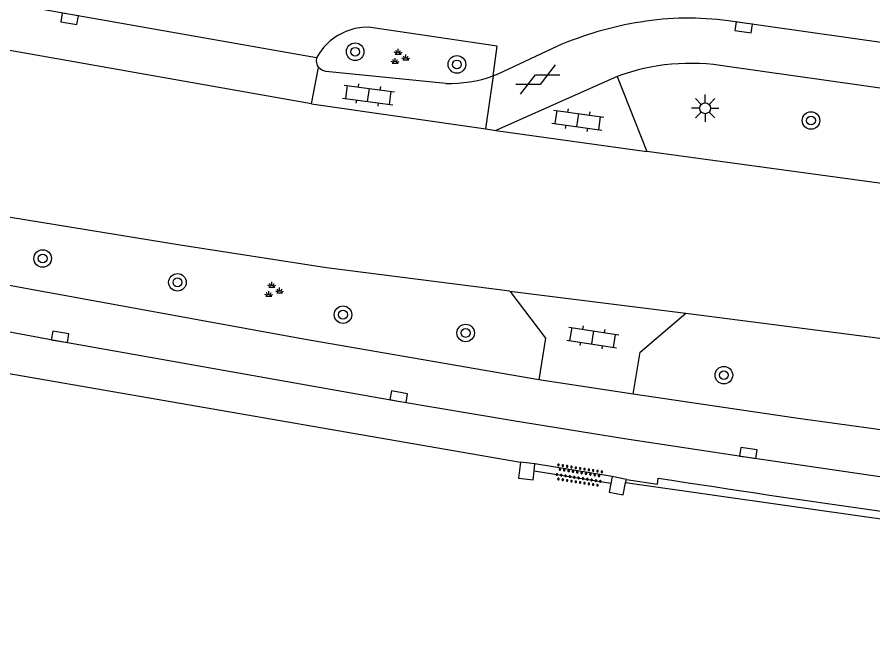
# Model space of a CAD drawing. Extents: x 131000 to 133014, y 396499 to 399001.
# Drawn here: x 131272.33 to 131311.27, y 396556.2 to 396584.65 of the extents above; entities that cross this region are included whole.
import ezdxf

# ---------------------------------------------------------------- set-up
doc = ezdxf.new("R2010")
doc.units = 0
for name, color, linetype in [('gg-afsc-erfafscheiding', 7, 'Continuous'), ('gg-afsc-hekwerk', 7, 'Continuous'), ('gg-afsc-muur', 7, 'Continuous'), ('gg-knt-verharding', 7, 'Continuous'), ('gt-symb-boom', 7, 'Continuous'), ('gt-symb-gesloten verharding', 7, 'Continuous'), ('gt-symb-groenvak', 7, 'Continuous'), ('gt-symb-klinker verharding', 7, 'Continuous'), ('gt-symb-kolk', 7, 'Continuous'), ('gt-symb-lichtmast', 7, 'Continuous'), ('gt-symb-overige verharding', 7, 'Continuous')]:
    doc.layers.add(name, color=color, linetype=linetype)

# ---------------------------------------------------------------- blocks, each defined once
blk = doc.blocks.new('gt0-LMAST')
at = {"layer": 'gt-symb-lichtmast'}
for p, q in [((-0.182, 0.173), (-0.447, 0.438)), ((-0.005, 0.246), (-0.005, 0.621)), ((0.172, 0.173), (0.437, 0.438)), ((-0.255, -0.004), (-0.63, -0.004)), ((-0.182, -0.181), (-0.447, -0.446)), ((-0.005, -0.254), (-0.005, -0.629)), ((0.437, -0.446), (0.172, -0.181)), ((0.245, -0.004), (0.62, -0.004))]:
    blk.add_line(p, q, dxfattribs=at)
blk.add_circle((-0.005, -0.004), 0.25, dxfattribs=at)
blk = doc.blocks.new('gt0-KOLK')
at = {"layer": 'gt-symb-kolk'}
blk.add_lwpolyline([(0, 0), (0.375, 0), (0.375, 0.4), (-0.375, 0.4), (-0.375, 0), (0, 0)], dxfattribs=at)
blk = doc.blocks.new('gt0-BOOM')
at = {"layer": 'gt-symb-boom'}
for radius in [0.4, 0.2]:
    blk.add_circle((0, 0), radius, dxfattribs=at)
blk = doc.blocks.new('gt0-KL1')
at = {"layer": 'gt-symb-klinker verharding'}
for p, q in [((-0.5, 0.3), (-0.5, 0.45)), ((0.5, 0.3), (0.5, 0.45)), ((-1.15, 0.3), (1.15, 0.3)), ((-1, -0.3), (-1, 0.3)), ((0, -0.3), (0, 0.3)), ((1, -0.3), (1, 0.3)), ((-1.15, -0.3), (1.15, -0.3)), ((-0.5, -0.45), (-0.5, -0.3)), ((0.5, -0.45), (0.5, -0.3))]:
    blk.add_line(p, q, dxfattribs=at)
blk = doc.blocks.new('gt0-GRVAK')
at = {"layer": 'gt-symb-groenvak'}
for p, q in [((-0.047, 0.214), (-0.047, 0.393)), ((-0.11, 0.189), (-0.228, 0.24)), ((-0.182, 0.153), (0.088, 0.153)), ((-0.091, 0.211), (-0.156, 0.322)), ((-0.004, 0.211), (0.061, 0.322)), ((0.015, 0.189), (0.133, 0.24)), ((0.262, -0.052), (0.197, 0.059)), ((0.305, -0.049), (0.305, 0.13)), ((0.349, -0.052), (0.414, 0.059)), ((-0.245, -0.228), (-0.363, -0.177)), ((-0.318, -0.264), (-0.047, -0.264)), ((-0.226, -0.206), (-0.291, -0.095)), ((-0.183, -0.203), (-0.183, -0.024)), ((-0.139, -0.206), (-0.074, -0.095)), ((-0.12, -0.228), (-0.002, -0.177)), ((0.243, -0.074), (0.125, -0.023)), ((0.17, -0.11), (0.441, -0.11)), ((0.368, -0.074), (0.486, -0.023))]:
    blk.add_line(p, q, dxfattribs=at)
blk = doc.blocks.new('gt0-OVH')
at = {"layer": 'gt-symb-overige verharding'}
for points in [[(-0.972, 0.298), (-0.967, 0.308), (-0.965, 0.319), (-0.966, 0.33), (-0.971, 0.34), (-0.978, 0.348), (-0.988, 0.353), (-0.999, 0.355), (-1.01, 0.354), (-1.02, 0.349), (-1.028, 0.342), (-1.033, 0.332), (-1.035, 0.321), (-1.034, 0.31), (-1.029, 0.3), (-1.022, 0.292), (-1.012, 0.287), (-1.001, 0.285), (-0.99, 0.286), (-0.98, 0.291)], [(-0.872, 0.106), (-0.867, 0.116), (-0.865, 0.126), (-0.866, 0.137), (-0.871, 0.147), (-0.878, 0.156), (-0.888, 0.161), (-0.899, 0.163), (-0.91, 0.162), (-0.92, 0.157), (-0.928, 0.15), (-0.933, 0.14), (-0.935, 0.129), (-0.934, 0.118), (-0.929, 0.108), (-0.922, 0.1), (-0.912, 0.095), (-0.901, 0.092), (-0.89, 0.094), (-0.88, 0.098)], [(-0.772, 0.298), (-0.767, 0.308), (-0.765, 0.319), (-0.766, 0.33), (-0.771, 0.34), (-0.778, 0.348), (-0.788, 0.353), (-0.799, 0.355), (-0.81, 0.354), (-0.82, 0.349), (-0.828, 0.342), (-0.833, 0.332), (-0.835, 0.321), (-0.834, 0.31), (-0.829, 0.3), (-0.822, 0.292), (-0.812, 0.287), (-0.801, 0.285), (-0.79, 0.286), (-0.78, 0.291)], [(-0.672, 0.106), (-0.667, 0.116), (-0.665, 0.126), (-0.666, 0.137), (-0.671, 0.147), (-0.678, 0.156), (-0.688, 0.161), (-0.699, 0.163), (-0.71, 0.162), (-0.72, 0.157), (-0.728, 0.15), (-0.733, 0.14), (-0.735, 0.129), (-0.734, 0.118), (-0.729, 0.108), (-0.722, 0.1), (-0.712, 0.095), (-0.701, 0.092), (-0.69, 0.094), (-0.68, 0.098)], [(-0.572, 0.298), (-0.567, 0.308), (-0.565, 0.319), (-0.566, 0.33), (-0.571, 0.34), (-0.578, 0.348), (-0.588, 0.353), (-0.599, 0.355), (-0.61, 0.354), (-0.62, 0.349), (-0.628, 0.342), (-0.633, 0.332), (-0.635, 0.321), (-0.634, 0.31), (-0.629, 0.3), (-0.622, 0.292), (-0.612, 0.287), (-0.601, 0.285), (-0.59, 0.286), (-0.58, 0.291)], [(-0.472, 0.106), (-0.467, 0.116), (-0.465, 0.126), (-0.466, 0.137), (-0.471, 0.147), (-0.478, 0.156), (-0.488, 0.161), (-0.499, 0.163), (-0.51, 0.162), (-0.52, 0.157), (-0.528, 0.15), (-0.533, 0.14), (-0.535, 0.129), (-0.534, 0.118), (-0.529, 0.108), (-0.522, 0.1), (-0.512, 0.095), (-0.501, 0.092), (-0.49, 0.094), (-0.48, 0.098)], [(-0.372, 0.298), (-0.367, 0.308), (-0.365, 0.319), (-0.366, 0.33), (-0.371, 0.34), (-0.378, 0.348), (-0.388, 0.353), (-0.399, 0.355), (-0.41, 0.354), (-0.42, 0.349), (-0.428, 0.342), (-0.433, 0.332), (-0.435, 0.321), (-0.434, 0.31), (-0.429, 0.3), (-0.422, 0.292), (-0.412, 0.287), (-0.401, 0.285), (-0.39, 0.286), (-0.38, 0.291)], [(-0.272, 0.106), (-0.267, 0.116), (-0.265, 0.126), (-0.266, 0.137), (-0.271, 0.147), (-0.278, 0.156), (-0.288, 0.161), (-0.299, 0.163), (-0.31, 0.162), (-0.32, 0.157), (-0.328, 0.15), (-0.333, 0.14), (-0.335, 0.129), (-0.334, 0.118), (-0.329, 0.108), (-0.322, 0.1), (-0.312, 0.095), (-0.301, 0.092), (-0.29, 0.094), (-0.28, 0.098)], [(-0.172, 0.298), (-0.167, 0.308), (-0.165, 0.319), (-0.166, 0.33), (-0.171, 0.34), (-0.178, 0.348), (-0.188, 0.353), (-0.199, 0.355), (-0.21, 0.354), (-0.22, 0.349), (-0.228, 0.342), (-0.233, 0.332), (-0.235, 0.321), (-0.234, 0.31), (-0.229, 0.3), (-0.222, 0.292), (-0.212, 0.287), (-0.201, 0.285), (-0.19, 0.286), (-0.18, 0.291)], [(-0.072, 0.106), (-0.067, 0.116), (-0.065, 0.126), (-0.066, 0.137), (-0.071, 0.147), (-0.078, 0.156), (-0.088, 0.161), (-0.099, 0.163), (-0.11, 0.162), (-0.12, 0.157), (-0.128, 0.15), (-0.133, 0.14), (-0.135, 0.129), (-0.134, 0.118), (-0.129, 0.108), (-0.122, 0.1), (-0.112, 0.095), (-0.101, 0.092), (-0.09, 0.094), (-0.08, 0.098)], [(0.028, 0.298), (0.033, 0.308), (0.035, 0.319), (0.034, 0.33), (0.029, 0.34), (0.022, 0.348), (0.012, 0.353), (0.001, 0.355), (-0.01, 0.354), (-0.02, 0.349), (-0.028, 0.342), (-0.033, 0.332), (-0.035, 0.321), (-0.034, 0.31), (-0.029, 0.3), (-0.022, 0.292), (-0.012, 0.287), (-0.001, 0.285), (0.01, 0.286), (0.02, 0.291)], [(0.128, 0.106), (0.133, 0.116), (0.135, 0.126), (0.134, 0.137), (0.129, 0.147), (0.122, 0.156), (0.112, 0.161), (0.101, 0.163), (0.09, 0.162), (0.08, 0.157), (0.072, 0.15), (0.067, 0.14), (0.065, 0.129), (0.066, 0.118), (0.071, 0.108), (0.078, 0.1), (0.088, 0.095), (0.099, 0.092), (0.11, 0.094), (0.12, 0.098)], [(0.228, 0.298), (0.233, 0.308), (0.235, 0.319), (0.234, 0.33), (0.229, 0.34), (0.222, 0.348), (0.212, 0.353), (0.201, 0.355), (0.19, 0.354), (0.18, 0.349), (0.172, 0.342), (0.167, 0.332), (0.165, 0.321), (0.166, 0.31), (0.171, 0.3), (0.178, 0.292), (0.188, 0.287), (0.199, 0.285), (0.21, 0.286), (0.22, 0.291)], [(0.328, 0.106), (0.333, 0.116), (0.335, 0.126), (0.334, 0.137), (0.329, 0.147), (0.322, 0.156), (0.312, 0.161), (0.301, 0.163), (0.29, 0.162), (0.28, 0.157), (0.272, 0.15), (0.267, 0.14), (0.265, 0.129), (0.266, 0.118), (0.271, 0.108), (0.278, 0.1), (0.288, 0.095), (0.299, 0.092), (0.31, 0.094), (0.32, 0.098)], [(0.428, 0.298), (0.433, 0.308), (0.435, 0.319), (0.434, 0.33), (0.429, 0.34), (0.422, 0.348), (0.412, 0.353), (0.401, 0.355), (0.39, 0.354), (0.38, 0.349), (0.372, 0.342), (0.367, 0.332), (0.365, 0.321), (0.366, 0.31), (0.371, 0.3), (0.378, 0.292), (0.388, 0.287), (0.399, 0.285), (0.41, 0.286), (0.42, 0.291)], [(0.528, 0.106), (0.533, 0.116), (0.535, 0.126), (0.534, 0.137), (0.529, 0.147), (0.522, 0.156), (0.512, 0.161), (0.501, 0.163), (0.49, 0.162), (0.48, 0.157), (0.472, 0.15), (0.467, 0.14), (0.465, 0.129), (0.466, 0.118), (0.471, 0.108), (0.478, 0.1), (0.488, 0.095), (0.499, 0.092), (0.51, 0.094), (0.52, 0.098)], [(0.628, 0.298), (0.633, 0.308), (0.635, 0.319), (0.634, 0.33), (0.629, 0.34), (0.622, 0.348), (0.612, 0.353), (0.601, 0.355), (0.59, 0.354), (0.58, 0.349), (0.572, 0.342), (0.567, 0.332), (0.565, 0.321), (0.566, 0.31), (0.571, 0.3), (0.578, 0.292), (0.588, 0.287), (0.599, 0.285), (0.61, 0.286), (0.62, 0.291)], [(0.728, 0.106), (0.733, 0.116), (0.735, 0.126), (0.734, 0.137), (0.729, 0.147), (0.722, 0.156), (0.712, 0.161), (0.701, 0.163), (0.69, 0.162), (0.68, 0.157), (0.672, 0.15), (0.667, 0.14), (0.665, 0.129), (0.666, 0.118), (0.671, 0.108), (0.678, 0.1), (0.688, 0.095), (0.699, 0.092), (0.71, 0.094), (0.72, 0.098)], [(0.828, 0.298), (0.833, 0.308), (0.835, 0.319), (0.834, 0.33), (0.829, 0.34), (0.822, 0.348), (0.812, 0.353), (0.801, 0.355), (0.79, 0.354), (0.78, 0.349), (0.772, 0.342), (0.767, 0.332), (0.765, 0.321), (0.766, 0.31), (0.771, 0.3), (0.778, 0.292), (0.788, 0.287), (0.799, 0.285), (0.81, 0.286), (0.82, 0.291)], [(0.928, 0.106), (0.933, 0.116), (0.935, 0.126), (0.934, 0.137), (0.929, 0.147), (0.922, 0.156), (0.912, 0.161), (0.901, 0.163), (0.89, 0.162), (0.88, 0.157), (0.872, 0.15), (0.867, 0.14), (0.865, 0.129), (0.866, 0.118), (0.871, 0.108), (0.878, 0.1), (0.888, 0.095), (0.899, 0.092), (0.91, 0.094), (0.92, 0.098)], [(1.028, 0.298), (1.033, 0.308), (1.035, 0.319), (1.034, 0.33), (1.029, 0.34), (1.022, 0.348), (1.012, 0.353), (1.001, 0.355), (0.99, 0.354), (0.98, 0.349), (0.972, 0.342), (0.967, 0.332), (0.965, 0.321), (0.966, 0.31), (0.971, 0.3), (0.978, 0.292), (0.988, 0.287), (0.999, 0.285), (1.01, 0.286), (1.02, 0.291)], [(-0.972, -0.142), (-0.967, -0.132), (-0.965, -0.121), (-0.966, -0.11), (-0.971, -0.1), (-0.978, -0.092), (-0.988, -0.087), (-0.999, -0.085), (-1.01, -0.086), (-1.02, -0.091), (-1.028, -0.098), (-1.033, -0.108), (-1.035, -0.119), (-1.034, -0.13), (-1.029, -0.14), (-1.022, -0.148), (-1.012, -0.153), (-1.001, -0.155), (-0.99, -0.154), (-0.98, -0.149)], [(-0.872, -0.334), (-0.867, -0.324), (-0.865, -0.314), (-0.866, -0.303), (-0.871, -0.293), (-0.878, -0.284), (-0.888, -0.279), (-0.899, -0.277), (-0.91, -0.278), (-0.92, -0.283), (-0.928, -0.29), (-0.933, -0.3), (-0.935, -0.311), (-0.934, -0.322), (-0.929, -0.332), (-0.922, -0.34), (-0.912, -0.345), (-0.901, -0.348), (-0.89, -0.346), (-0.88, -0.342)], [(-0.772, -0.142), (-0.767, -0.132), (-0.765, -0.121), (-0.766, -0.11), (-0.771, -0.1), (-0.778, -0.092), (-0.788, -0.087), (-0.799, -0.085), (-0.81, -0.086), (-0.82, -0.091), (-0.828, -0.098), (-0.833, -0.108), (-0.835, -0.119), (-0.834, -0.13), (-0.829, -0.14), (-0.822, -0.148), (-0.812, -0.153), (-0.801, -0.155), (-0.79, -0.154), (-0.78, -0.149)], [(-0.672, -0.334), (-0.667, -0.324), (-0.665, -0.314), (-0.666, -0.303), (-0.671, -0.293), (-0.678, -0.284), (-0.688, -0.279), (-0.699, -0.277), (-0.71, -0.278), (-0.72, -0.283), (-0.728, -0.29), (-0.733, -0.3), (-0.735, -0.311), (-0.734, -0.322), (-0.729, -0.332), (-0.722, -0.34), (-0.712, -0.345), (-0.701, -0.348), (-0.69, -0.346), (-0.68, -0.342)], [(-0.572, -0.142), (-0.567, -0.132), (-0.565, -0.121), (-0.566, -0.11), (-0.571, -0.1), (-0.578, -0.092), (-0.588, -0.087), (-0.599, -0.085), (-0.61, -0.086), (-0.62, -0.091), (-0.628, -0.098), (-0.633, -0.108), (-0.635, -0.119), (-0.634, -0.13), (-0.629, -0.14), (-0.622, -0.148), (-0.612, -0.153), (-0.601, -0.155), (-0.59, -0.154), (-0.58, -0.149)], [(-0.472, -0.334), (-0.467, -0.324), (-0.465, -0.314), (-0.466, -0.303), (-0.471, -0.293), (-0.478, -0.284), (-0.488, -0.279), (-0.499, -0.277), (-0.51, -0.278), (-0.52, -0.283), (-0.528, -0.29), (-0.533, -0.3), (-0.535, -0.311), (-0.534, -0.322), (-0.529, -0.332), (-0.522, -0.34), (-0.512, -0.345), (-0.501, -0.348), (-0.49, -0.346), (-0.48, -0.342)], [(-0.372, -0.142), (-0.367, -0.132), (-0.365, -0.121), (-0.366, -0.11), (-0.371, -0.1), (-0.378, -0.092), (-0.388, -0.087), (-0.399, -0.085), (-0.41, -0.086), (-0.42, -0.091), (-0.428, -0.098), (-0.433, -0.108), (-0.435, -0.119), (-0.434, -0.13), (-0.429, -0.14), (-0.422, -0.148), (-0.412, -0.153), (-0.401, -0.155), (-0.39, -0.154), (-0.38, -0.149)], [(-0.272, -0.334), (-0.267, -0.324), (-0.265, -0.314), (-0.266, -0.303), (-0.271, -0.293), (-0.278, -0.284), (-0.288, -0.279), (-0.299, -0.277), (-0.31, -0.278), (-0.32, -0.283), (-0.328, -0.29), (-0.333, -0.3), (-0.335, -0.311), (-0.334, -0.322), (-0.329, -0.332), (-0.322, -0.34), (-0.312, -0.345), (-0.301, -0.348), (-0.29, -0.346), (-0.28, -0.342)], [(-0.172, -0.142), (-0.167, -0.132), (-0.165, -0.121), (-0.166, -0.11), (-0.171, -0.1), (-0.178, -0.092), (-0.188, -0.087), (-0.199, -0.085), (-0.21, -0.086), (-0.22, -0.091), (-0.228, -0.098), (-0.233, -0.108), (-0.235, -0.119), (-0.234, -0.13), (-0.229, -0.14), (-0.222, -0.148), (-0.212, -0.153), (-0.201, -0.155), (-0.19, -0.154), (-0.18, -0.149)], [(-0.072, -0.334), (-0.067, -0.324), (-0.065, -0.314), (-0.066, -0.303), (-0.071, -0.293), (-0.078, -0.284), (-0.088, -0.279), (-0.099, -0.277), (-0.11, -0.278), (-0.12, -0.283), (-0.128, -0.29), (-0.133, -0.3), (-0.135, -0.311), (-0.134, -0.322), (-0.129, -0.332), (-0.122, -0.34), (-0.112, -0.345), (-0.101, -0.348), (-0.09, -0.346), (-0.08, -0.342)], [(0.028, -0.142), (0.033, -0.132), (0.035, -0.121), (0.034, -0.11), (0.029, -0.1), (0.022, -0.092), (0.012, -0.087), (0.001, -0.085), (-0.01, -0.086), (-0.02, -0.091), (-0.028, -0.098), (-0.033, -0.108), (-0.035, -0.119), (-0.034, -0.13), (-0.029, -0.14), (-0.022, -0.148), (-0.012, -0.153), (-0.001, -0.155), (0.01, -0.154), (0.02, -0.149)], [(0.128, -0.334), (0.133, -0.324), (0.135, -0.314), (0.134, -0.303), (0.129, -0.293), (0.122, -0.284), (0.112, -0.279), (0.101, -0.277), (0.09, -0.278), (0.08, -0.283), (0.072, -0.29), (0.067, -0.3), (0.065, -0.311), (0.066, -0.322), (0.071, -0.332), (0.078, -0.34), (0.088, -0.345), (0.099, -0.348), (0.11, -0.346), (0.12, -0.342)], [(0.228, -0.142), (0.233, -0.132), (0.235, -0.121), (0.234, -0.11), (0.229, -0.1), (0.222, -0.092), (0.212, -0.087), (0.201, -0.085), (0.19, -0.086), (0.18, -0.091), (0.172, -0.098), (0.167, -0.108), (0.165, -0.119), (0.166, -0.13), (0.171, -0.14), (0.178, -0.148), (0.188, -0.153), (0.199, -0.155), (0.21, -0.154), (0.22, -0.149)], [(0.328, -0.334), (0.333, -0.324), (0.335, -0.314), (0.334, -0.303), (0.329, -0.293), (0.322, -0.284), (0.312, -0.279), (0.301, -0.277), (0.29, -0.278), (0.28, -0.283), (0.272, -0.29), (0.267, -0.3), (0.265, -0.311), (0.266, -0.322), (0.271, -0.332), (0.278, -0.34), (0.288, -0.345), (0.299, -0.348), (0.31, -0.346), (0.32, -0.342)], [(0.428, -0.142), (0.433, -0.132), (0.435, -0.121), (0.434, -0.11), (0.429, -0.1), (0.422, -0.092), (0.412, -0.087), (0.401, -0.085), (0.39, -0.086), (0.38, -0.091), (0.372, -0.098), (0.367, -0.108), (0.365, -0.119), (0.366, -0.13), (0.371, -0.14), (0.378, -0.148), (0.388, -0.153), (0.399, -0.155), (0.41, -0.154), (0.42, -0.149)], [(0.528, -0.334), (0.533, -0.324), (0.535, -0.314), (0.534, -0.303), (0.529, -0.293), (0.522, -0.284), (0.512, -0.279), (0.501, -0.277), (0.49, -0.278), (0.48, -0.283), (0.472, -0.29), (0.467, -0.3), (0.465, -0.311), (0.466, -0.322), (0.471, -0.332), (0.478, -0.34), (0.488, -0.345), (0.499, -0.348), (0.51, -0.346), (0.52, -0.342)], [(0.628, -0.142), (0.633, -0.132), (0.635, -0.121), (0.634, -0.11), (0.629, -0.1), (0.622, -0.092), (0.612, -0.087), (0.601, -0.085), (0.59, -0.086), (0.58, -0.091), (0.572, -0.098), (0.567, -0.108), (0.565, -0.119), (0.566, -0.13), (0.571, -0.14), (0.578, -0.148), (0.588, -0.153), (0.599, -0.155), (0.61, -0.154), (0.62, -0.149)], [(0.728, -0.334), (0.733, -0.324), (0.735, -0.314), (0.734, -0.303), (0.729, -0.293), (0.722, -0.284), (0.712, -0.279), (0.701, -0.277), (0.69, -0.278), (0.68, -0.283), (0.672, -0.29), (0.667, -0.3), (0.665, -0.311), (0.666, -0.322), (0.671, -0.332), (0.678, -0.34), (0.688, -0.345), (0.699, -0.348), (0.71, -0.346), (0.72, -0.342)], [(0.828, -0.142), (0.833, -0.132), (0.835, -0.121), (0.834, -0.11), (0.829, -0.1), (0.822, -0.092), (0.812, -0.087), (0.801, -0.085), (0.79, -0.086), (0.78, -0.091), (0.772, -0.098), (0.767, -0.108), (0.765, -0.119), (0.766, -0.13), (0.771, -0.14), (0.778, -0.148), (0.788, -0.153), (0.799, -0.155), (0.81, -0.154), (0.82, -0.149)], [(0.928, -0.334), (0.933, -0.324), (0.935, -0.314), (0.934, -0.303), (0.929, -0.293), (0.922, -0.284), (0.912, -0.279), (0.901, -0.277), (0.89, -0.278), (0.88, -0.283), (0.872, -0.29), (0.867, -0.3), (0.865, -0.311), (0.866, -0.322), (0.871, -0.332), (0.878, -0.34), (0.888, -0.345), (0.899, -0.348), (0.91, -0.346), (0.92, -0.342)], [(1.028, -0.142), (1.033, -0.132), (1.035, -0.121), (1.034, -0.11), (1.029, -0.1), (1.022, -0.092), (1.012, -0.087), (1.001, -0.085), (0.99, -0.086), (0.98, -0.091), (0.972, -0.098), (0.967, -0.108), (0.965, -0.119), (0.966, -0.13), (0.971, -0.14), (0.978, -0.148), (0.988, -0.153), (0.999, -0.155), (1.01, -0.154), (1.02, -0.149)]]:
    blk.add_lwpolyline(points, close=True, dxfattribs=at)
blk = doc.blocks.new('gt0-GESVH1')
at = {"layer": 'gt-symb-gesloten verharding'}
for p, q in [((-0.992, -0.261), (0.008, 0.239)), ((0.008, -0.261), (-0.992, 0.239)), ((0.008, 0.239), (1.008, -0.261)), ((1.008, 0.239), (0.008, -0.261))]:
    blk.add_line(p, q, dxfattribs=at)

msp = doc.modelspace()

# ---------------------------------------------------------------- linework, layer by layer
at = {"layer": 'gg-afsc-erfafscheiding'}
msp.add_line((131250.156, 396572.205), (131295.231, 396564.374), dxfattribs=at)
at = {"layer": 'gg-afsc-hekwerk'}
msp.add_line((131299.347, 396563.413), (131295.859, 396563.969), dxfattribs=at)
msp.add_lwpolyline([(131342.799, 396557.703), (131311.317, 396561.838), (131300.022, 396563.434)], dxfattribs=at)
at = {"layer": 'gg-afsc-muur'}
for p, q in [((131295.896, 396564.298), (131295.231, 396564.374)), ((131295.859, 396563.969), (131295.896, 396564.298)), ((131299.408, 396563.724), (131299.347, 396563.413)), ((131300.054, 396563.597), (131299.408, 396563.724)), ((131300.022, 396563.434), (131300.054, 396563.597))]:
    msp.add_line(p, q, dxfattribs=at)
for points in [[(131295.231, 396564.374), (131295.149, 396563.653), (131295.814, 396563.577), (131295.859, 396563.969)], [(131299.347, 396563.413), (131299.269, 396563.017), (131299.916, 396562.891), (131300.022, 396563.434)]]:
    msp.add_lwpolyline(points, dxfattribs=at)
at = {"layer": 'gg-knt-verharding'}
for p, q in [((131285.732, 396580.703), (131286.052, 396582.35)), ((131293.66, 396579.552), (131294.014, 396581.98)), ((131293.997, 396581.974), (131294.014, 396581.98)), ((131299.633, 396581.939), (131294.121, 396579.488)), ((131299.633, 396581.939), (131300.991, 396578.529)), ((131285.732, 396580.703), (131293.66, 396579.552)), ((131293.66, 396579.552), (131294.121, 396579.488)), ((131294.121, 396579.488), (131300.991, 396578.529)), ((131294.759, 396572.166), (131302.757, 396571.169)), ((131302.757, 396571.169), (131345.573, 396565.615)), ((131300.367, 396567.474), (131296.074, 396568.132)), ((131299.408, 396563.724), (131295.896, 396564.298))]:
    msp.add_line(p, q, dxfattribs=at)
for points in [[(131285.958, 396582.795), (131274.758, 396584.765), (131248.741, 396589.391), (131246.718, 396589.783)], [(131285.732, 396580.703), (131271.916, 396583.141), (131257.188, 396585.86), (131248.349, 396587.576)], [(131433.923, 396567.808), (131401.408, 396571.884), (131340.217, 396579.504), (131327.456, 396581.218), (131321.068, 396582.15), (131304.688, 396584.479)], [(131293.997, 396581.974), (131294.173, 396583.33), (131288.325, 396584.189), (131288.014, 396584.174), (131287.704, 396584.122)], [(131296.893, 396583.31), (131294.205, 396582.054), (131294.014, 396581.98)], [(131291.843, 396581.63), (131286.376, 396582.167), (131286.195, 396582.226), (131286.052, 396582.35)], [(131394.228, 396570.721), (131357.649, 396575.247), (131332.308, 396578.477), (131304.648, 396582.397)], [(131294.759, 396572.166), (131286.41, 396573.231), (131279.745, 396574.259), (131261.421, 396577.255), (131250.742, 396579.256)], [(131392.209, 396566.619), (131328.159, 396574.898), (131313.227, 396576.864), (131300.991, 396578.529)], [(131296.074, 396568.132), (131285.371, 396569.987), (131265.048, 396573.684), (131256.03, 396575.398), (131250.232, 396576.427)], [(131246.719, 396574.999), (131274.206, 396569.901), (131289.664, 396567.165), (131294.897, 396566.282), (131299.974, 396565.463), (131305.58, 396564.602), (131311.691, 396563.72), (131317.645, 396562.929), (131323.09, 396562.232), (131340.463, 396560.095), (131385.916, 396554.406), (131408.984, 396551.55), (131431.56, 396548.727)], [(131294.759, 396572.166), (131296.375, 396570.031), (131296.074, 396568.132)], [(131300.367, 396567.474), (131300.684, 396569.384), (131302.757, 396571.169)], [(131346.48, 396561.357), (131321.676, 396564.478), (131307.762, 396566.384), (131300.367, 396567.474)], [(131300.054, 396563.597), (131301.465, 396563.383), (131301.495, 396563.659)]]:
    msp.add_lwpolyline(points, dxfattribs=at)
for centre, radius, start, end in [((131302.88, 396571.064), 13.536, 82.3228, 99.2583), ((131288.297, 396581.53), 2.659, 102.8829, 151.5884), ((131303.22, 396568.745), 15.88, 99.1242, 113.4806), ((131286.434, 396582.663), 0.494, 164.5361, 219.3191), ((131302.985, 396572.917), 9.624, 80.0519, 110.3843), ((131292.011, 396587.495), 5.867, 268.3609, 289.7865), ((131395.557, 397163.794), 607.462, 261.092247, 263.028139)]:
    msp.add_arc(centre, radius, start, end, dxfattribs=at)

# ---------------------------------------------------------------- block references
at = {"layer": 'gt-symb-boom'}
for p in [(131287.714, 396583.07), (131292.344, 396582.493), (131308.457, 396579.94), (131273.495, 396573.656), (131279.628, 396572.569), (131287.163, 396571.097), (131292.743, 396570.265), (131304.492, 396568.343)]:
    msp.add_blockref('gt0-BOOM', p, dxfattribs=at)
at = {"layer": 'gt-symb-gesloten verharding', "rotation": 26.30869593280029}
msp.add_blockref('gt0-GESVH1', (131296.015, 396581.806), dxfattribs=at)
at = {"layer": 'gt-symb-groenvak'}
for p in [(131289.718, 396582.807), (131283.973, 396572.198)]:
    msp.add_blockref('gt0-GRVAK', p, dxfattribs=at)
at = {"layer": 'gt-symb-klinker verharding'}
for p, rotation in [((131288.322, 396581.102), -7.465974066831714), ((131297.847, 396579.954), -8.162509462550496), ((131298.523, 396570.06), -8.972626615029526)]:
    msp.add_blockref('gt0-KL1', p, dxfattribs=dict(at, rotation=rotation))
at = {"layer": 'gt-symb-kolk'}
for p, rotation in [((131274.758, 396584.765), 169.92566726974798), ((131305.423, 396584.378), 172.18581914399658), ((131274.254, 396569.892), -10.0341597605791), ((131289.664, 396567.165), -10.017934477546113), ((131305.58, 396564.602), -8.746162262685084)]:
    msp.add_blockref('gt0-KOLK', p, dxfattribs=dict(at, rotation=rotation))
at = {"layer": 'gt-symb-lichtmast'}
msp.add_blockref('gt0-LMAST', (131303.645, 396580.5), dxfattribs=at)
at = {"layer": 'gt-symb-overige verharding', "rotation": -9.029198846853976}
msp.add_blockref('gt0-OVH', (131297.901, 396563.781), dxfattribs=at)

doc.saveas('drawing.dxf')
